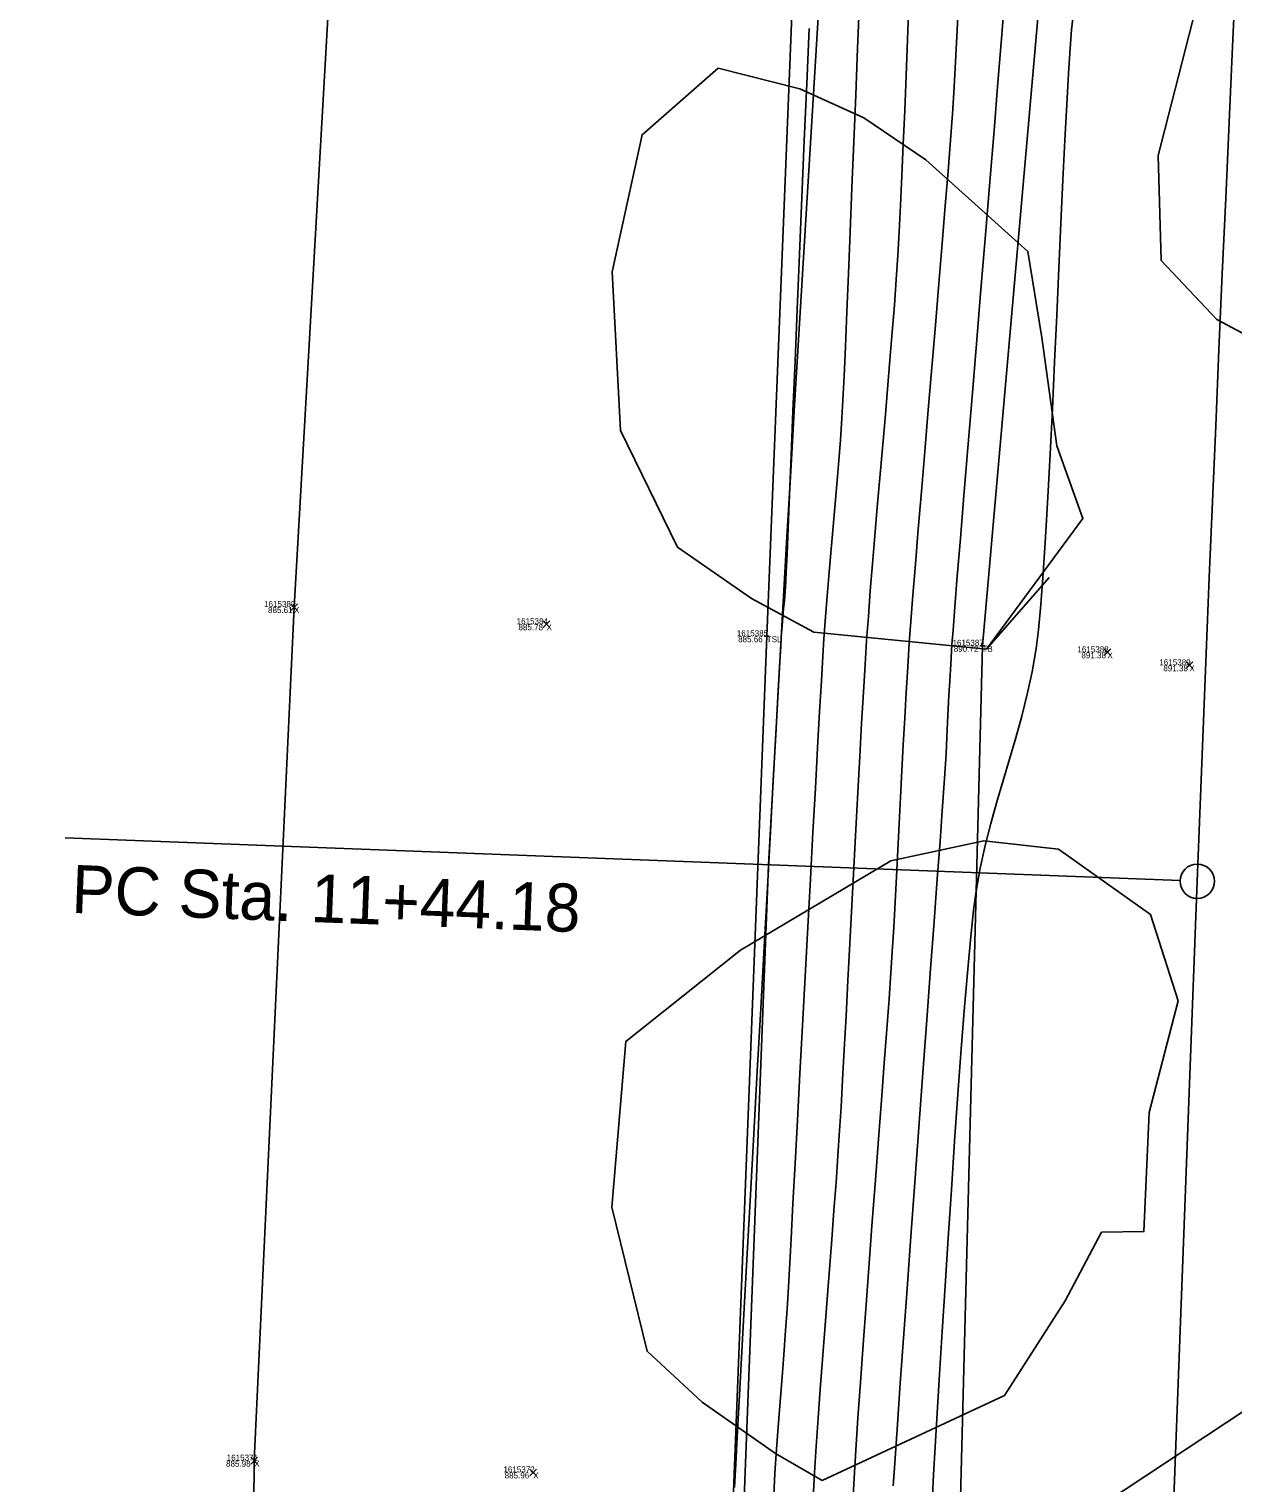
# Model space of a CAD drawing. Extents: x 1957117 to 1971063, y 701601 to 715861.
# Drawn here: x 1962673.3 to 1962743.5, y 703106.6 to 703191.3 of the extents above; entities that cross this region are included whole.
import ezdxf

# ---------------------------------------------------------------- set-up
doc = ezdxf.new("R2010")
doc.units = 0
for name, color, linetype in [('AP_X_Lights', 7, 'Continuous'), ('DT_X_Break_Line', 7, 'Continuous'), ('DT_X_Contour_Major', 7, 'Continuous'), ('DT_X_Contour_Minor', 7, 'Continuous'), ('DT_X_TIN_Hull', 7, 'Continuous'), ('GE_X_CL_20', 7, 'Continuous'), ('PV_P_Drive', 7, 'Continuous'), ('PV_P_Shoulder', 7, 'Continuous'), ('RS_Raster1', 7, 'Continuous'), ('RW_X_Esmt_RR', 7, 'Continuous'), ('SC_Scratch1', 7, 'Continuous'), ('VG_X_Tree_Line_Rt', 7, 'Continuous')]:
    doc.layers.add(name, color=color, linetype=linetype)

msp = doc.modelspace()

# ---------------------------------------------------------------- linework, layer by layer
at = {"layer": 'AP_X_Lights'}
for p, q in [((1962688.56, 703157.391), (1962688.948, 703157.781)), ((1962688.56, 703157.781), (1962688.948, 703157.391)), ((1962703.272, 703156.392), (1962703.66, 703156.782)), ((1962703.272, 703156.782), (1962703.66, 703156.392)), ((1962735.946, 703154.755), (1962736.334, 703155.145)), ((1962735.946, 703155.145), (1962736.334, 703154.755)), ((1962740.719, 703154), (1962741.107, 703154.39)), ((1962740.719, 703154.39), (1962741.107, 703154)), ((1962686.248, 703107.673), (1962686.636, 703108.063)), ((1962686.248, 703108.063), (1962686.636, 703107.673)), ((1962702.497, 703106.989), (1962702.885, 703107.379)), ((1962702.497, 703107.379), (1962702.885, 703106.989))]:
    msp.add_line(p, q, dxfattribs=at)
at = {"layer": 'DT_X_Break_Line'}
for points in [[(1962757.692, 703508.157), (1962753.044, 703454.513), (1962744.146, 703405.113), (1962744.434, 703349.663), (1962736.435, 703304.968), (1962738.519, 703256.58), (1962733.25, 703205.119), (1962728.86, 703155.329), (1962727.562, 703104.951), (1962723.293, 703055.515), (1962724.436, 703005.51), (1962718.067, 702954.967), (1962720.729, 702905.083), (1962722.557, 702854.421), (1962723.043, 702804.701), (1962714.011, 702754.826), (1962712.212, 702702.955), (1962716.271, 702654.75)], [(1962702.117, 702657.987), (1962703.272, 702699.736), (1962705.228, 702806.071), (1962703.423, 702855.641), (1962706.263, 702905.812), (1962712.174, 702956.181), (1962713.523, 703005.763), (1962712.842, 703056.179), (1962714.348, 703106.08), (1962716.294, 703155.887), (1962718.32, 703206.081), (1962722.321, 703254.839), (1962724.563, 703306.646), (1962729.417, 703354.621), (1962729.297, 703405.46), (1962730.818, 703457.798), (1962733.395, 703504.264)]]:
    msp.add_lwpolyline(points, dxfattribs=at)
at = {"layer": 'DT_X_Contour_Major'}
msp.add_lwpolyline([(1962730.146, 703192.896), (1962729.967, 703190.674), (1962729.761, 703188.135), (1962729.533, 703185.343), (1962729.288, 703182.362), (1962729.032, 703179.257), (1962728.77, 703176.09), (1962728.509, 703172.926), (1962728.253, 703169.829), (1962728.008, 703166.863), (1962727.78, 703164.093), (1962727.574, 703161.581), (1962727.396, 703159.393), (1962727.251, 703157.592), (1962727.145, 703156.242), (1962727.083, 703155.408), (1962727.009, 703154.265), (1962726.952, 703153.297), (1962726.908, 703152.445), (1962726.87, 703151.651), (1962726.833, 703150.858), (1962726.791, 703150.006), (1962726.738, 703149.037), (1962726.669, 703147.894), (1962726.613, 703147.063), (1962726.517, 703145.724), (1962726.387, 703143.938), (1962726.227, 703141.766), (1962726.043, 703139.27), (1962725.839, 703136.511), (1962725.619, 703133.551), (1962725.39, 703130.451), (1962725.155, 703127.272), (1962724.92, 703124.077), (1962724.689, 703120.927), (1962724.468, 703117.883), (1962724.26, 703115.006), (1962724.072, 703112.359), (1962723.907, 703110.002), (1962723.771, 703107.997), (1962723.668, 703106.406)], dxfattribs=at)
msp.add_lwpolyline([(1962730.146, 703192.896), (1962729.967, 703190.674), (1962729.761, 703188.135), (1962729.533, 703185.343), (1962729.288, 703182.362), (1962729.032, 703179.257), (1962728.77, 703176.09), (1962728.509, 703172.926), (1962728.253, 703169.829), (1962728.008, 703166.863), (1962727.78, 703164.093), (1962727.574, 703161.581), (1962727.396, 703159.393), (1962727.251, 703157.592), (1962727.145, 703156.242), (1962727.083, 703155.408), (1962727.009, 703154.265), (1962726.952, 703153.297), (1962726.908, 703152.445), (1962726.87, 703151.651), (1962726.833, 703150.858), (1962726.791, 703150.006), (1962726.738, 703149.037), (1962726.669, 703147.894), (1962726.613, 703147.063), (1962726.517, 703145.724), (1962726.387, 703143.938), (1962726.227, 703141.766), (1962726.043, 703139.27), (1962725.839, 703136.511), (1962725.619, 703133.551), (1962725.39, 703130.451), (1962725.155, 703127.272), (1962724.92, 703124.077), (1962724.689, 703120.927), (1962724.468, 703117.883), (1962724.26, 703115.006), (1962724.072, 703112.359), (1962723.907, 703110.002), (1962723.771, 703107.997), (1962723.668, 703106.406)], dxfattribs=at)
at = {"layer": 'DT_X_Contour_Minor'}
for points in [[(1962721.699, 703192.833), (1962721.586, 703190.133), (1962721.474, 703187.399), (1962721.364, 703184.676), (1962721.256, 703182.007), (1962721.152, 703179.438), (1962721.054, 703177.012), (1962720.961, 703174.774), (1962720.875, 703172.769), (1962720.797, 703171.041), (1962720.728, 703169.634), (1962720.67, 703168.593), (1962720.585, 703167.324), (1962720.496, 703166.116), (1962720.402, 703164.954), (1962720.306, 703163.825), (1962720.208, 703162.716), (1962720.108, 703161.615), (1962720.008, 703160.506), (1962719.909, 703159.378), (1962719.812, 703158.216), (1962719.718, 703157.007), (1962719.627, 703155.739), (1962719.562, 703154.719), (1962719.477, 703153.286), (1962719.374, 703151.493), (1962719.256, 703149.39), (1962719.126, 703147.031), (1962718.987, 703144.468), (1962718.84, 703141.752), (1962718.688, 703138.935), (1962718.534, 703136.07), (1962718.381, 703133.209), (1962718.23, 703130.403), (1962718.085, 703127.705), (1962717.949, 703125.167), (1962717.823, 703122.841), (1962717.71, 703120.779), (1962717.613, 703119.033), (1962717.534, 703117.655), (1962717.477, 703116.697), (1962717.393, 703115.448), (1962717.31, 703114.31), (1962717.228, 703113.257), (1962717.147, 703112.259), (1962717.067, 703111.289), (1962716.989, 703110.319), (1962716.912, 703109.321), (1962716.838, 703108.267), (1962716.767, 703107.129), (1962716.698, 703105.879)], [(1962721.699, 703192.833), (1962721.586, 703190.133), (1962721.474, 703187.399), (1962721.364, 703184.676), (1962721.256, 703182.007), (1962721.152, 703179.438), (1962721.054, 703177.012), (1962720.961, 703174.774), (1962720.875, 703172.769), (1962720.797, 703171.041), (1962720.728, 703169.634), (1962720.67, 703168.593), (1962720.585, 703167.324), (1962720.496, 703166.116), (1962720.402, 703164.954), (1962720.306, 703163.825), (1962720.208, 703162.716), (1962720.108, 703161.615), (1962720.008, 703160.506), (1962719.909, 703159.378), (1962719.812, 703158.216), (1962719.718, 703157.007), (1962719.627, 703155.739), (1962719.562, 703154.719), (1962719.477, 703153.286), (1962719.374, 703151.493), (1962719.256, 703149.39), (1962719.126, 703147.031), (1962718.987, 703144.468), (1962718.84, 703141.752), (1962718.688, 703138.935), (1962718.534, 703136.07), (1962718.381, 703133.209), (1962718.23, 703130.403), (1962718.085, 703127.705), (1962717.949, 703125.167), (1962717.823, 703122.841), (1962717.71, 703120.779), (1962717.613, 703119.033), (1962717.534, 703117.655), (1962717.477, 703116.697), (1962717.393, 703115.448), (1962717.31, 703114.31), (1962717.228, 703113.257), (1962717.147, 703112.259), (1962717.067, 703111.289), (1962716.989, 703110.319), (1962716.912, 703109.321), (1962716.838, 703108.267), (1962716.767, 703107.129), (1962716.698, 703105.879)], [(1962724.57, 703192.72), (1962724.49, 703190.62), (1962724.409, 703188.54), (1962724.33, 703186.509), (1962724.25, 703184.555), (1962724.171, 703182.706), (1962724.092, 703180.99), (1962724.013, 703179.434), (1962723.933, 703178.068), (1962723.84, 703176.664), (1962723.73, 703175.168), (1962723.607, 703173.596), (1962723.474, 703171.963), (1962723.333, 703170.283), (1962723.185, 703168.573), (1962723.035, 703166.848), (1962722.885, 703165.122), (1962722.736, 703163.412), (1962722.592, 703161.733), (1962722.455, 703160.1), (1962722.328, 703158.528), (1962722.213, 703157.032), (1962722.112, 703155.629), (1962722.022, 703154.242), (1962721.925, 703152.631), (1962721.821, 703150.83), (1962721.713, 703148.873), (1962721.601, 703146.796), (1962721.486, 703144.634), (1962721.37, 703142.422), (1962721.254, 703140.194), (1962721.139, 703137.985), (1962721.027, 703135.831), (1962720.918, 703133.766), (1962720.813, 703131.825), (1962720.715, 703130.043), (1962720.624, 703128.455), (1962720.541, 703127.096), (1962720.443, 703125.624), (1962720.332, 703124.065), (1962720.211, 703122.434), (1962720.082, 703120.747), (1962719.947, 703119.02), (1962719.81, 703117.27), (1962719.673, 703115.511), (1962719.539, 703113.761), (1962719.41, 703112.034), (1962719.289, 703110.347), (1962719.179, 703108.715), (1962719.081, 703107.155), (1962719, 703105.683)], [(1962724.57, 703192.72), (1962724.49, 703190.62), (1962724.409, 703188.54), (1962724.33, 703186.509), (1962724.25, 703184.555), (1962724.171, 703182.706), (1962724.092, 703180.99), (1962724.013, 703179.434), (1962723.933, 703178.068), (1962723.84, 703176.664), (1962723.73, 703175.168), (1962723.607, 703173.596), (1962723.474, 703171.963), (1962723.333, 703170.283), (1962723.185, 703168.573), (1962723.035, 703166.848), (1962722.885, 703165.122), (1962722.736, 703163.412), (1962722.592, 703161.733), (1962722.455, 703160.1), (1962722.328, 703158.528), (1962722.213, 703157.032), (1962722.112, 703155.629), (1962722.022, 703154.242), (1962721.925, 703152.631), (1962721.821, 703150.83), (1962721.713, 703148.873), (1962721.601, 703146.796), (1962721.486, 703144.634), (1962721.37, 703142.422), (1962721.254, 703140.194), (1962721.139, 703137.985), (1962721.027, 703135.831), (1962720.918, 703133.766), (1962720.813, 703131.825), (1962720.715, 703130.043), (1962720.624, 703128.455), (1962720.541, 703127.096), (1962720.443, 703125.624), (1962720.332, 703124.065), (1962720.211, 703122.434), (1962720.082, 703120.747), (1962719.947, 703119.02), (1962719.81, 703117.27), (1962719.673, 703115.511), (1962719.539, 703113.761), (1962719.41, 703112.034), (1962719.289, 703110.347), (1962719.179, 703108.715), (1962719.081, 703107.155), (1962719, 703105.683)], [(1962734.195, 703192.523), (1962734.051, 703191.21), (1962733.964, 703190.131), (1962733.87, 703188.664), (1962733.769, 703186.86), (1962733.663, 703184.77), (1962733.551, 703182.447), (1962733.435, 703179.942), (1962733.314, 703177.307), (1962733.189, 703174.593), (1962733.062, 703171.853), (1962732.932, 703169.137), (1962732.799, 703166.498), (1962732.665, 703163.987), (1962732.53, 703161.656), (1962732.394, 703159.557), (1962732.259, 703157.741), (1962732.124, 703156.26), (1962731.989, 703155.166), (1962731.755, 703153.821), (1962731.473, 703152.513), (1962731.152, 703151.233), (1962730.805, 703149.973), (1962730.44, 703148.725), (1962730.069, 703147.482), (1962729.703, 703146.234), (1962729.351, 703144.974), (1962729.025, 703143.695), (1962728.735, 703142.387), (1962728.492, 703141.043), (1962728.343, 703139.929), (1962728.18, 703138.394), (1962728.005, 703136.496), (1962727.82, 703134.295), (1962727.629, 703131.851), (1962727.435, 703129.222), (1962727.24, 703126.468), (1962727.048, 703123.648), (1962726.861, 703120.822), (1962726.683, 703118.049), (1962726.515, 703115.387), (1962726.362, 703112.897), (1962726.225, 703110.638), (1962726.108, 703108.668), (1962726.014, 703107.048), (1962725.945, 703105.836)], [(1962734.195, 703192.523), (1962734.051, 703191.21), (1962733.964, 703190.131), (1962733.87, 703188.664), (1962733.769, 703186.86), (1962733.663, 703184.77), (1962733.551, 703182.447), (1962733.435, 703179.942), (1962733.314, 703177.307), (1962733.189, 703174.593), (1962733.062, 703171.853), (1962732.932, 703169.137), (1962732.799, 703166.498), (1962732.665, 703163.987), (1962732.53, 703161.656), (1962732.394, 703159.557), (1962732.259, 703157.741), (1962732.124, 703156.26), (1962731.989, 703155.166), (1962731.755, 703153.821), (1962731.473, 703152.513), (1962731.152, 703151.233), (1962730.805, 703149.973), (1962730.44, 703148.725), (1962730.069, 703147.482), (1962729.703, 703146.234), (1962729.351, 703144.974), (1962729.025, 703143.695), (1962728.735, 703142.387), (1962728.492, 703141.043), (1962728.343, 703139.929), (1962728.18, 703138.394), (1962728.005, 703136.496), (1962727.82, 703134.295), (1962727.629, 703131.851), (1962727.435, 703129.222), (1962727.24, 703126.468), (1962727.048, 703123.648), (1962726.861, 703120.822), (1962726.683, 703118.049), (1962726.515, 703115.387), (1962726.362, 703112.897), (1962726.225, 703110.638), (1962726.108, 703108.668), (1962726.014, 703107.048), (1962725.945, 703105.836)], [(1962727.42, 703191.947), (1962727.354, 703190.445), (1962727.28, 703188.974), (1962727.197, 703187.543), (1962727.113, 703186.317), (1962726.999, 703184.781), (1962726.858, 703182.98), (1962726.695, 703180.957), (1962726.514, 703178.757), (1962726.32, 703176.424), (1962726.117, 703174.003), (1962725.909, 703171.537), (1962725.7, 703169.071), (1962725.496, 703166.649), (1962725.3, 703164.315), (1962725.116, 703162.114), (1962724.95, 703160.089), (1962724.805, 703158.286), (1962724.686, 703156.747), (1962724.598, 703155.518), (1962724.504, 703154.084), (1962724.415, 703152.614), (1962724.331, 703151.113), (1962724.249, 703149.59), (1962724.17, 703148.052), (1962724.092, 703146.507), (1962724.014, 703144.962), (1962723.936, 703143.424), (1962723.857, 703141.901), (1962723.776, 703140.4), (1962723.693, 703138.929), (1962723.605, 703137.495), (1962723.524, 703136.275), (1962723.416, 703134.762), (1962723.287, 703132.997), (1962723.14, 703131.019), (1962722.978, 703128.87), (1962722.806, 703126.59), (1962722.626, 703124.22), (1962722.443, 703121.799), (1962722.26, 703119.369), (1962722.081, 703116.969), (1962721.91, 703114.641), (1962721.751, 703112.425), (1962721.606, 703110.36), (1962721.481, 703108.489), (1962721.378, 703106.851), (1962721.301, 703105.486)], [(1962727.42, 703191.947), (1962727.354, 703190.445), (1962727.28, 703188.974), (1962727.197, 703187.543), (1962727.113, 703186.317), (1962726.999, 703184.781), (1962726.858, 703182.98), (1962726.695, 703180.957), (1962726.514, 703178.757), (1962726.32, 703176.424), (1962726.117, 703174.003), (1962725.909, 703171.537), (1962725.7, 703169.071), (1962725.496, 703166.649), (1962725.3, 703164.315), (1962725.116, 703162.114), (1962724.95, 703160.089), (1962724.805, 703158.286), (1962724.686, 703156.747), (1962724.598, 703155.518), (1962724.504, 703154.084), (1962724.415, 703152.614), (1962724.331, 703151.113), (1962724.249, 703149.59), (1962724.17, 703148.052), (1962724.092, 703146.507), (1962724.014, 703144.962), (1962723.936, 703143.424), (1962723.857, 703141.901), (1962723.776, 703140.4), (1962723.693, 703138.929), (1962723.605, 703137.495), (1962723.524, 703136.275), (1962723.416, 703134.762), (1962723.287, 703132.997), (1962723.14, 703131.019), (1962722.978, 703128.87), (1962722.806, 703126.59), (1962722.626, 703124.22), (1962722.443, 703121.799), (1962722.26, 703119.369), (1962722.081, 703116.969), (1962721.91, 703114.641), (1962721.751, 703112.425), (1962721.606, 703110.36), (1962721.481, 703108.489), (1962721.378, 703106.851), (1962721.301, 703105.486)], [(1962718.764, 703191.292), (1962718.622, 703188.062), (1962718.48, 703184.757), (1962718.338, 703181.431), (1962718.2, 703178.14), (1962718.066, 703174.937), (1962717.94, 703171.879), (1962717.822, 703169.02), (1962717.715, 703166.414), (1962717.621, 703164.117), (1962717.541, 703162.185), (1962717.477, 703160.67), (1962717.432, 703159.63), (1962717.407, 703159.118), (1962717.362, 703158.472), (1962717.319, 703157.948), (1962717.277, 703157.484), (1962717.234, 703157.019), (1962717.189, 703156.495), (1962717.142, 703155.849), (1962717.108, 703155.294), (1962717.041, 703154.111), (1962716.944, 703152.371), (1962716.82, 703150.145), (1962716.674, 703147.504), (1962716.509, 703144.518), (1962716.33, 703141.26), (1962716.139, 703137.799), (1962715.942, 703134.207), (1962715.741, 703130.554), (1962715.542, 703126.912), (1962715.346, 703123.351), (1962715.16, 703119.942), (1962714.985, 703116.756), (1962714.827, 703113.864), (1962714.688, 703111.338), (1962714.574, 703109.247), (1962714.487, 703107.663), (1962714.432, 703106.656), (1962714.412, 703106.298)], [(1962718.764, 703191.292), (1962718.622, 703188.062), (1962718.48, 703184.757), (1962718.338, 703181.431), (1962718.2, 703178.14), (1962718.066, 703174.937), (1962717.94, 703171.879), (1962717.822, 703169.02), (1962717.715, 703166.414), (1962717.621, 703164.117), (1962717.541, 703162.185), (1962717.477, 703160.67), (1962717.432, 703159.63), (1962717.407, 703159.118), (1962717.362, 703158.472), (1962717.319, 703157.948), (1962717.277, 703157.484), (1962717.234, 703157.019), (1962717.189, 703156.495), (1962717.142, 703155.849), (1962717.108, 703155.294), (1962717.041, 703154.111), (1962716.944, 703152.371), (1962716.82, 703150.145), (1962716.674, 703147.504), (1962716.509, 703144.518), (1962716.33, 703141.26), (1962716.139, 703137.799), (1962715.942, 703134.207), (1962715.741, 703130.554), (1962715.542, 703126.912), (1962715.346, 703123.351), (1962715.16, 703119.942), (1962714.985, 703116.756), (1962714.827, 703113.864), (1962714.688, 703111.338), (1962714.574, 703109.247), (1962714.487, 703107.663), (1962714.432, 703106.656), (1962714.412, 703106.298)]]:
    msp.add_lwpolyline(points, dxfattribs=at)
at = {"layer": 'DT_X_TIN_Hull'}
msp.add_lwpolyline([(1962718.773, 703557.311), (1962703.306, 703409.414), (1962697.925, 703356.404), (1962695.546, 703306.63), (1962694.034, 703257.479), (1962691.621, 703207.55), (1962688.754, 703157.586), (1962686.442, 703107.868), (1962686.061, 703058.162), (1962683.854, 703007.968), (1962682.867, 702957.165), (1962682.031, 702907.997), (1962680.969, 702857.205), (1962678.419, 702807.872), (1962676.351, 702757.317), (1962674.559, 702707.745), (1962673.32, 702658.081)], dxfattribs=at)
at = {"layer": 'GE_X_CL_20'}
msp.add_line((1962740.374, 703141.658), (1962675.421, 703144.137), dxfattribs=at)
msp.add_lwpolyline([(1962741.373, 703141.619), (1962697.729, 701998.272)], dxfattribs=at)
msp.add_circle((1962741.373, 703141.619), 1, dxfattribs=at)
msp.add_arc((1968466.781, 702923.066), 5729.578, 166.495347, 177.813939, dxfattribs=at)
at = {"layer": 'PV_P_Drive'}
for p, q in [((1962716.294, 703156.033), (1962716.294, 703155.741)), ((1962716.148, 703155.887), (1962716.44, 703155.887)), ((1962716.294, 703155.887), (1962716.294, 703155.887)), ((1962728.714, 703155.329), (1962729.006, 703155.329)), ((1962728.86, 703155.475), (1962728.86, 703155.183)), ((1962728.86, 703155.329), (1962728.86, 703155.329))]:
    msp.add_line(p, q, dxfattribs=at)
at = {"layer": 'RW_X_Esmt_RR'}
msp.add_lwpolyline([(1962674.265, 702039.003), (1962716.391, 703142.573)], dxfattribs=at)
msp.add_arc((1968454.457, 702829.895), 5746.578, 171.9960402, 176.8809291, dxfattribs=at)
at = {"layer": 'VG_X_Tree_Line_Rt'}
for points in [[(1962780.954, 703176.308), (1962781.397, 703178.212), (1962780.67, 703184.215), (1962779.649, 703189.79), (1962775.075, 703194.112), (1962767.832, 703202.856), (1962761.18, 703197.08), (1962756.219, 703195.837), (1962749.418, 703193.097), (1962741.684, 703193.98), (1962739.099, 703183.893), (1962739.265, 703177.773), (1962742.517, 703174.328), (1962748.535, 703171.129), (1962752.923, 703172.317), (1962760.782, 703172.353), (1962770.523, 703172.31), (1962780.954, 703176.308)], [(1962729.095, 703155.128), (1962734.713, 703162.752), (1962733.198, 703166.974), (1962732.314, 703173.288), (1962731.504, 703178.3), (1962725.553, 703183.643), (1962721.955, 703186.086), (1962718.218, 703187.771), (1962713.455, 703188.973), (1962709.028, 703185.098), (1962707.29, 703177.108), (1962707.781, 703167.871), (1962711.086, 703161.073), (1962715.41, 703158.075), (1962719.029, 703156.118), (1962729.095, 703155.128), (1962732.745, 703159.298)], [(1962799.546, 703158.868), (1962788.969, 703159.444), (1962785.472, 703150.945), (1962783.563, 703141.634), (1962773.834, 703137.573), (1962773.554, 703130.814), (1962777.441, 703117.423), (1962771.205, 703114.696), (1962764.404, 703105.371), (1962745.42, 703111.653), (1962734.832, 703104.639), (1962718.64, 703099.439), (1962717.482, 703087.521), (1962733.279, 703088.862), (1962742.931, 703090.137), (1962740.116, 703082.712), (1962740.686, 703073.981), (1962740.652, 703067.497), (1962743.764, 703061.183), (1962741.793, 703055.497), (1962740.315, 703045.409)], [(1962719.531, 703106.708), (1962730.138, 703111.658), (1962733.687, 703117.183), (1962735.803, 703121.174), (1962738.262, 703121.207), (1962738.566, 703128.153), (1962740.253, 703134.654), (1962738.64, 703139.681), (1962733.289, 703143.479), (1962728.95, 703143.976), (1962723.513, 703142.805), (1962714.769, 703137.597), (1962708.08, 703132.284), (1962707.274, 703122.627), (1962709.321, 703114.239), (1962712.534, 703111.267), (1962716.806, 703108.295), (1962719.531, 703106.708)]]:
    msp.add_lwpolyline(points, dxfattribs=at)

# ---------------------------------------------------------------- texts
at = {"layer": 'GE_X_CL_20'}
msp.add_text('PC Sta. 11+44.18', height=2.8, rotation=357.81394, dxfattribs=at).set_placement((1962675.755, 703139.777))
at = {"layer": 'PV_P_Shoulder'}
for s, p in [('885.61', (1962687.24, 703157.236)), ('885.78', (1962701.829, 703156.237)), ('885.66', (1962714.627, 703155.537)), ('890.72', (1962727.19, 703154.979)), ('891.38', (1962734.625, 703154.6)), ('891.38', (1962739.398, 703153.845)), ('885.98', (1962684.794, 703107.518)), ('885.96', (1962701.024, 703106.834))]:
    msp.add_text(s, height=0.35, dxfattribs=at).set_placement(p)
at = {"layer": 'RS_Raster1'}
for s, p in [('1615383', (1962687.01, 703157.586)), ('1615384', (1962701.725, 703156.587)), ('1615385', (1962714.55, 703155.887)), ('1615387', (1962727.116, 703155.329)), ('1615388', (1962734.393, 703154.95)), ('1615389', (1962739.166, 703154.195)), ('1615371', (1962684.835, 703107.868)), ('1615372', (1962700.955, 703107.184))]:
    msp.add_text(s, height=0.35, dxfattribs=at).set_placement(p)
at = {"layer": 'SC_Scratch1'}
for s, p in [('X', (1962688.754, 703157.236)), ('X', (1962703.466, 703156.237)), ('TSL', (1962716.294, 703155.537)), ('TB', (1962728.86, 703154.979)), ('X', (1962736.14, 703154.6)), ('X', (1962740.913, 703153.845)), ('X', (1962686.442, 703107.518)), ('X', (1962702.691, 703106.834))]:
    msp.add_text(s, height=0.35, dxfattribs=at).set_placement(p)

doc.saveas('drawing.dxf')
